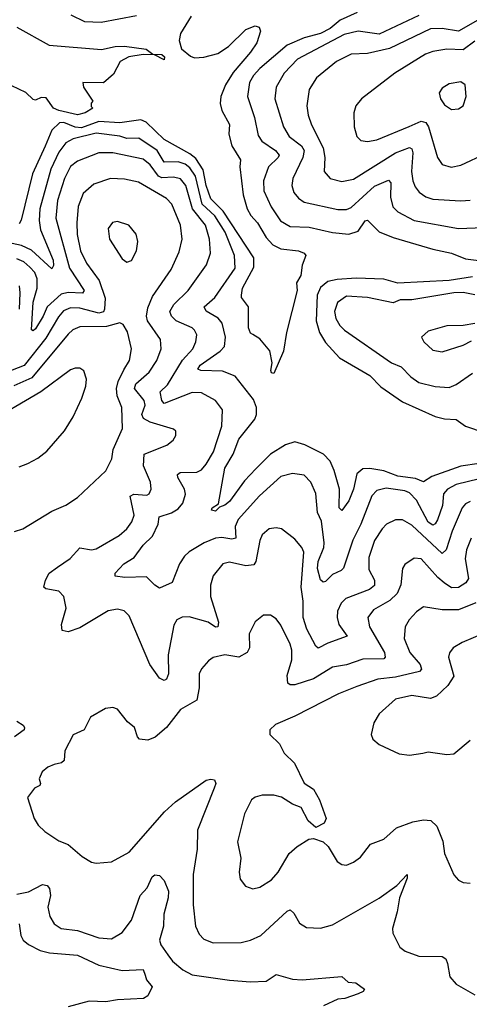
# Model space of a CAD drawing. Extents: x 1954678 to 2060275, y 904822 to 1016299.
# Tile 377 of 467: x 2018817 to 2020741, y 1003750 to 1007964. Entities that reach past the tile are written whole.
import ezdxf

# ---------------------------------------------------------------- set-up
doc = ezdxf.new("R2010")
doc.units = 0

msp = doc.modelspace()

# ---------------------------------------------------------------- linework, layer by layer
at = {"layer": '0CON20XD'}
for points in [[(2019550.8, 1007979.2), (2019504.7, 1007905), (2019499.3, 1007875), (2019509.4, 1007839.4), (2019547.8, 1007807.8), (2019565, 1007801.6), (2019605, 1007803.5), (2019665, 1007820), (2019710.8, 1007849.2), (2019785, 1007922.8), (2019825, 1007937.5), (2019842.5, 1007932.5), (2019847.1, 1007915), (2019832.1, 1007865), (2019805.4, 1007825), (2019731.1, 1007738.9), (2019698.3, 1007685), (2019678, 1007635), (2019674.6, 1007605), (2019681.6, 1007575), (2019715, 1007516), (2019712.2, 1007475), (2019725.2, 1007425), (2019761.8, 1007365), (2019759.6, 1007335), (2019773, 1007215), (2019790.2, 1007155), (2019805.8, 1007125.8), (2019835.3, 1007095), (2019871.6, 1007031.6), (2019900.7, 1007000.7), (2019935, 1006982.9), (2020010, 1006975), (2020033.8, 1006965), (2020041.2, 1006955), (2020025.9, 1006914.1), (2020020.5, 1006869.5), (2020001.7, 1006838.3), (2020003.8, 1006805), (2019958.8, 1006625), (2019946, 1006545), (2019905, 1006450), (2019895, 1006452.5), (2019892.3, 1006462.3), (2019898, 1006495), (2019887.6, 1006547.6), (2019845, 1006598.8), (2019815, 1006617.5), (2019805, 1006622.5), (2019796.2, 1006645), (2019795.6, 1006735.6), (2019766.8, 1006775), (2019765.6, 1006785.6), (2019771.2, 1006815), (2019819.2, 1006905), (2019818.6, 1006945), (2019687.3, 1007145), (2019635, 1007197.9), (2019615.1, 1007255.1), (2019602.3, 1007322.3), (2019570.5, 1007370.5), (2019545, 1007390.7), (2019435, 1007452.1), (2019358.9, 1007525), (2019335, 1007535.8), (2019245, 1007522.8), (2019155, 1007527.9), (2019082.1, 1007502.1), (2019054.8, 1007504.8), (2019006.3, 1007523.7), (2018986.9, 1007523.1), (2018955, 1007491.1), (2018926.7, 1007423.3), (2018872.1, 1007305), (2018823.5, 1007106.5), (2018815, 1007090.8)], [(2019035.2, 1007985.2), (2019095, 1007957.2), (2019165, 1007953.9), (2019317.6, 1007982.4)], [(2020261.9, 1007995), (2020188, 1007962), (2020145, 1007926.2), (2020105, 1007904.6), (2020035, 1007887.1), (2019961.6, 1007855), (2019845.3, 1007755), (2019818.1, 1007725), (2019801.1, 1007695), (2019791.8, 1007635), (2019822.1, 1007545), (2019838, 1007468), (2019853.6, 1007445), (2019911.2, 1007405), (2019926.7, 1007385), (2019923.1, 1007375), (2019881.1, 1007335), (2019859.7, 1007275), (2019862, 1007232), (2019892.8, 1007162.8), (2019933, 1007103), (2019975, 1007079.7), (2020056, 1007076), (2020155, 1007053.3), (2020225.8, 1007045.8), (2020265, 1007058.4), (2020295, 1007102.7), (2020305, 1007106.9), (2020355, 1007056.9), (2020415, 1007031.6), (2020585, 1006981.8), (2020665, 1006965.5), (2020725, 1006941.1), (2020828.4, 1006928.4)], [(2020525, 1007981.8), (2020355, 1007902.3), (2020265, 1007915.2), (2020205, 1007901.2), (2020005.4, 1007795), (2019948.2, 1007735), (2019914.3, 1007675.7), (2019909.1, 1007625), (2019945.9, 1007505), (2019970, 1007465), (2020023.6, 1007425), (2020034.1, 1007405), (2020029.2, 1007375), (2019985.8, 1007285), (2019982.2, 1007255), (2019990.4, 1007225), (2020009.9, 1007199.9), (2020035, 1007182.7), (2020178.6, 1007151.4), (2020215, 1007151.9), (2020235, 1007160), (2020335, 1007251.3), (2020395, 1007276.8), (2020405.8, 1007265.8), (2020403.8, 1007205), (2020413.9, 1007163.9), (2020435, 1007141.5), (2020505, 1007104.2), (2020695, 1007070.7), (2020875, 1007078.2)], [(2018805, 1007931.6), (2018942.9, 1007855), (2019166.5, 1007836.5), (2019225, 1007850), (2019265, 1007850.8), (2019358.7, 1007838.7), (2019386.4, 1007816.4), (2019425, 1007815.8), (2019436.8, 1007805), (2019435, 1007792.2), (2019394.1, 1007814.1), (2019345, 1007815.5), (2019284.7, 1007805.3), (2019247.5, 1007785), (2019218.3, 1007731.7), (2019176.1, 1007693.9), (2019087.5, 1007695), (2019090, 1007675), (2019130, 1007615), (2019122.5, 1007607.5), (2019123, 1007593), (2019130, 1007585), (2019097.5, 1007565), (2019065, 1007557.1), (2018985, 1007575.4), (2018961.9, 1007585), (2018930.3, 1007630.3), (2018908.3, 1007631.7), (2018885, 1007620), (2018875, 1007623.3), (2018843.3, 1007653.3), (2018754.1, 1007695)], [(2020777.4, 1007962.6), (2020695, 1007914.8), (2020625, 1007927.1), (2020575, 1007924.8), (2020399.2, 1007840.8), (2020305, 1007818.9), (2020235, 1007816.4), (2020172.2, 1007785), (2020087.5, 1007715), (2020056.4, 1007665), (2020046.2, 1007595), (2020051.1, 1007555), (2020065.8, 1007514.2), (2020115.2, 1007415.2), (2020122.4, 1007375), (2020120, 1007315), (2020145, 1007284.6), (2020195, 1007271.1), (2020245, 1007281.9), (2020425.4, 1007395), (2020485, 1007417.1), (2020495, 1007411.9), (2020500, 1007395), (2020494.3, 1007314.3), (2020498.8, 1007275), (2020508.7, 1007248.7), (2020526.6, 1007226.6), (2020555, 1007206.1), (2020585, 1007196), (2020705, 1007189.1), (2020745, 1007191.6)], [(2020765, 1007872.4), (2020715, 1007835.7), (2020645, 1007837.5), (2020585, 1007828.4), (2020553, 1007817), (2020423.1, 1007735), (2020280, 1007625), (2020255.8, 1007595), (2020247.1, 1007565), (2020248.5, 1007505), (2020259.4, 1007465), (2020277.2, 1007447.2), (2020305, 1007442.9), (2020345, 1007450.3), (2020483.5, 1007506.5), (2020535, 1007529.8), (2020554.4, 1007524.4), (2020566.9, 1007505), (2020604.7, 1007374.7), (2020624.4, 1007345), (2020663, 1007333), (2020705, 1007341.2), (2020815, 1007392.5)], [(2020665, 1007580), (2020695, 1007582.5), (2020715, 1007596.2), (2020727.1, 1007635), (2020723.3, 1007685), (2020705, 1007698), (2020655, 1007690), (2020625, 1007671.2), (2020611.7, 1007651.7), (2020618, 1007625), (2020635, 1007600), (2020665, 1007580)], [(2020783.8, 1006065), (2020705, 1006053.2), (2020581.1, 1006008.9), (2020545, 1005985.5), (2020511, 1006001), (2020435, 1006010.9), (2020375, 1006032.6), (2020315, 1006043.9), (2020285, 1006041.3), (2020259.2, 1006020.8), (2020245.2, 1005955.2), (2020225, 1005904.3), (2020195, 1005863.8), (2020184.6, 1005874.6), (2020185.2, 1005955), (2020163, 1006035), (2020145, 1006074), (2020117.5, 1006105), (2020037.6, 1006145), (2019995, 1006156.9), (2019955, 1006145.2), (2019889.7, 1006105), (2019828.2, 1006041.8), (2019779.3, 1005990.7), (2019715, 1005902.2), (2019695, 1005886), (2019672, 1005878), (2019655, 1005860.8), (2019638, 1005865), (2019640, 1005875), (2019667.5, 1005892.5), (2019695.6, 1006045), (2019730.7, 1006105), (2019755, 1006168.2), (2019823.5, 1006255), (2019830, 1006275), (2019830.5, 1006305), (2019818, 1006338), (2019739, 1006439), (2019685, 1006459.7), (2019592.1, 1006462.1), (2019578.7, 1006468.7), (2019588.8, 1006485), (2019675.4, 1006545), (2019693.1, 1006565), (2019697.5, 1006605), (2019683.9, 1006665), (2019666.7, 1006686.7), (2019615, 1006717.3), (2019607.1, 1006735), (2019652, 1006775), (2019738.6, 1006901.4), (2019736.9, 1006955), (2019696.9, 1007055), (2019652.8, 1007125), (2019598, 1007175), (2019568.7, 1007295), (2019545, 1007330.9), (2019525, 1007346.3), (2019495, 1007356.3), (2019435, 1007354.8), (2019405, 1007404), (2019327.3, 1007457.3), (2019275, 1007456.1), (2019245, 1007466.2), (2019145, 1007478.9), (2019045.6, 1007455), (2019015, 1007437.2), (2018985, 1007397.5), (2018950.3, 1007325), (2018902.8, 1007155), (2018899.8, 1007105), (2018905.7, 1007065), (2018959.6, 1006935), (2018961.9, 1006911.9), (2018955, 1006897.5), (2018867.8, 1006977.8), (2018825, 1006997.9), (2018785, 1007007)], [(2020785, 1005998.6), (2020685, 1005974.4), (2020647.7, 1005955), (2020630.7, 1005935), (2020626.3, 1005885), (2020605, 1005823.3), (2020595, 1005806.2), (2020585, 1005801.2), (2020565, 1005814.2), (2020515, 1005907.5), (2020485, 1005939.1), (2020465, 1005947.2), (2020385, 1005958.9), (2020345, 1005949.6), (2020323.4, 1005926.6), (2020277.6, 1005805), (2020242.8, 1005737.2), (2020202.9, 1005617.1), (2020193.2, 1005606.8), (2020155, 1005589.6), (2020125, 1005559.1), (2020115, 1005556.9), (2020105, 1005566.2), (2020091.9, 1005615), (2020094.5, 1005645), (2020118.2, 1005705), (2020119.8, 1005725), (2020108.5, 1005818.5), (2020092.1, 1005855), (2020085, 1005936.7), (2020062.5, 1005985), (2020034.6, 1006014.6), (2019985, 1006022.5), (2019935, 1006008.8), (2019843.8, 1005926.2), (2019752.4, 1005825), (2019738.9, 1005795), (2019742.5, 1005745), (2019725, 1005740.2), (2019682.4, 1005747.6), (2019655, 1005745.3), (2019606.7, 1005725), (2019542.8, 1005687.2), (2019521.8, 1005668.2), (2019500.4, 1005635), (2019469.2, 1005555), (2019415, 1005531.2), (2019395, 1005543.3), (2019360, 1005580), (2019267.4, 1005577.4), (2019225, 1005582.5), (2019226, 1005595), (2019262.9, 1005635), (2019307.6, 1005662.4), (2019345.2, 1005715), (2019385, 1005753.7), (2019409.4, 1005805), (2019413.2, 1005836.8), (2019467, 1005853), (2019495, 1005870.9), (2019514.7, 1005895), (2019526.5, 1005933.5), (2019522.9, 1005955), (2019493.4, 1006005), (2019492.2, 1006017.8), (2019504.1, 1006025.9), (2019575, 1006027.3), (2019595, 1006038.2), (2019615, 1006061.1), (2019645.7, 1006114.3), (2019681.8, 1006225), (2019685.3, 1006295), (2019655.6, 1006335), (2019595, 1006367.3), (2019555, 1006368.2), (2019435, 1006321.4), (2019425.8, 1006335), (2019418.5, 1006371.5), (2019448.9, 1006401.1), (2019513.2, 1006506.8), (2019557.6, 1006555), (2019571.2, 1006585), (2019574.7, 1006615), (2019565.7, 1006635.7), (2019555, 1006646), (2019486.9, 1006675), (2019466.8, 1006695), (2019458.9, 1006715), (2019477.2, 1006745), (2019538.4, 1006805), (2019616.9, 1006915), (2019633.2, 1006965), (2019629.8, 1007025), (2019612, 1007085), (2019557.1, 1007155), (2019528.3, 1007255), (2019505, 1007282.8), (2019475, 1007290.7), (2019425, 1007287.5), (2019410.8, 1007295), (2019375, 1007342.6), (2019345, 1007366.6), (2019215, 1007394.2), (2019155, 1007394.7), (2019065, 1007359.2), (2019034.1, 1007335.9), (2019008.3, 1007285), (2018979, 1007191), (2018972.3, 1007115), (2019030.7, 1006900.7), (2019092.7, 1006805), (2019086.1, 1006793.9), (2019025, 1006797.3), (2018995, 1006789.3), (2018935.2, 1006735), (2018917.3, 1006695), (2018885, 1006641.2), (2018875, 1006631.8), (2018866.9, 1006636.9), (2018875.1, 1006755), (2018891.5, 1006815), (2018892.2, 1006855), (2018882.2, 1006882.2), (2018861.1, 1006905), (2018835, 1006927.4), (2018805, 1006940.7)], [(2020745, 1005901.8), (2020725, 1005891.5), (2020710, 1005875), (2020667.5, 1005775), (2020641.9, 1005695), (2020625, 1005679.2), (2020495, 1005800.6), (2020455, 1005822.9), (2020425, 1005822.9), (2020386.9, 1005805), (2020367.7, 1005785), (2020334.7, 1005735), (2020311.7, 1005661.7), (2020310.9, 1005610.9), (2020335.4, 1005565), (2020335, 1005541.9), (2020314.5, 1005525), (2020212.5, 1005487.5), (2020193.4, 1005466.6), (2020176.8, 1005433.2), (2020175.2, 1005405), (2020183, 1005375), (2020218, 1005325), (2020135, 1005295.3), (2020095, 1005274.5), (2020085, 1005282.9), (2020045.8, 1005355.8), (2020030, 1005405), (2020030.1, 1005475), (2020022.2, 1005535), (2020032.3, 1005685), (2020025, 1005705.8), (2019995, 1005740.8), (2019936.7, 1005785), (2019915, 1005790), (2019885, 1005784.3), (2019855, 1005759.4), (2019844.6, 1005735), (2019828.2, 1005645), (2019818.7, 1005631.3), (2019785, 1005626.8), (2019715, 1005642.7), (2019685.8, 1005635), (2019645, 1005584.3), (2019633.2, 1005543.2), (2019633.5, 1005495), (2019667.3, 1005385), (2019665.5, 1005365), (2019655, 1005364.7), (2019622.9, 1005385), (2019542.3, 1005407.7), (2019512.6, 1005407.4), (2019489.4, 1005395), (2019477.3, 1005372.7), (2019452.5, 1005245), (2019453.5, 1005165), (2019445, 1005142), (2019435, 1005135.6), (2019415, 1005145.6), (2019374.1, 1005205), (2019285, 1005412), (2019263.8, 1005433.8), (2019235, 1005441.2), (2019195, 1005434.5), (2019075, 1005360.7), (2019025, 1005344.6), (2018999.5, 1005349.5), (2018996.2, 1005375), (2019015.4, 1005445.4), (2019005.6, 1005495), (2018985, 1005517.5), (2018928.6, 1005528.6), (2018920.8, 1005535), (2018927.3, 1005565), (2018943.6, 1005595), (2018978.8, 1005621.2), (2019032.4, 1005657.6), (2019075, 1005703.5), (2019124.5, 1005694.5), (2019145, 1005699.1), (2019243.1, 1005756.9), (2019275.5, 1005785), (2019297.1, 1005815), (2019307, 1005843), (2019289.2, 1005925), (2019305, 1005933.6), (2019361.1, 1005928.9), (2019370.6, 1005935), (2019379.5, 1005955), (2019376.9, 1005985), (2019346.8, 1006055), (2019349.6, 1006105), (2019446.6, 1006143.4), (2019474, 1006165), (2019485.8, 1006185), (2019485, 1006202.5), (2019475, 1006212), (2019375, 1006242), (2019347.2, 1006257.2), (2019340, 1006275), (2019353.5, 1006315), (2019350, 1006335), (2019308.3, 1006385), (2019314.3, 1006405), (2019371.7, 1006455), (2019403.5, 1006505), (2019422, 1006555), (2019420, 1006595), (2019363.4, 1006675), (2019359.6, 1006695), (2019365, 1006730.8), (2019385, 1006779.1), (2019464.6, 1006895), (2019499.6, 1006970.4), (2019511.8, 1007025), (2019504.6, 1007085), (2019467.8, 1007175), (2019445, 1007199.2), (2019325, 1007268.4), (2019265, 1007281.4), (2019205, 1007284), (2019135, 1007260.8), (2019089.2, 1007220.8), (2019066.8, 1007165), (2019061.4, 1007095), (2019062.4, 1007045), (2019077.3, 1006975), (2019102.3, 1006922.3), (2019157.4, 1006847.4), (2019182.5, 1006772.5), (2019180.3, 1006725), (2019175, 1006713.8), (2019155, 1006707.7), (2019075, 1006730), (2019035, 1006731.6), (2019005, 1006718.2), (2018983, 1006693), (2018929.4, 1006600.6), (2018836.4, 1006483.6), (2018725, 1006440.7)], [(2019275, 1006926.2), (2019295, 1006933.8), (2019317.5, 1006975), (2019322.5, 1007015), (2019315.8, 1007045.8), (2019284.2, 1007084.2), (2019235, 1007100.8), (2019214.4, 1007095.6), (2019195, 1007070), (2019200.8, 1007025), (2019255, 1006941.2), (2019275, 1006926.2)], [(2020755, 1006863.8), (2020655, 1006848), (2020435, 1006837.1), (2020375, 1006853.8), (2020257.6, 1006857.6), (2020175, 1006852.6), (2020135, 1006843.1), (2020105, 1006817.8), (2020090.7, 1006785), (2020085.6, 1006675.6), (2020099.6, 1006625), (2020125, 1006583.2), (2020185, 1006517.1), (2020315, 1006441.2), (2020362.4, 1006392.4), (2020455, 1006328.5), (2020595, 1006265.5), (2020635, 1006255.4), (2020685, 1006253.5), (2020725, 1006224.1), (2020805, 1006197.6)], [(2018816.4, 1006725), (2018818.8, 1006795), (2018815.6, 1006825.6)], [(2020765, 1006787), (2020715, 1006797), (2020675, 1006795.2), (2020495, 1006765.7), (2020445, 1006765.7), (2020415, 1006752.6), (2020305, 1006774.7), (2020215, 1006780.8), (2020176.9, 1006753.1), (2020164.2, 1006715), (2020170, 1006685), (2020186.8, 1006655), (2020206.5, 1006635), (2020408.2, 1006495), (2020448.8, 1006478.8), (2020490.4, 1006435), (2020525, 1006411.9), (2020595, 1006393.7), (2020655, 1006390.6), (2020685, 1006402.4), (2020755, 1006450.8)], [(2018795, 1005774), (2018830, 1005785), (2018955, 1005860.8), (2019015, 1005885.7), (2019065, 1005919.2), (2019185, 1006033.8), (2019212, 1006085), (2019217.1, 1006125), (2019256.7, 1006215), (2019253.9, 1006305), (2019234.8, 1006354.8), (2019231.3, 1006385), (2019238, 1006415), (2019262.9, 1006465), (2019287.1, 1006505), (2019295.3, 1006555), (2019278, 1006628), (2019259.8, 1006659.8), (2019245, 1006667.1), (2019189.2, 1006650.8), (2019075, 1006650), (2019045, 1006636.5), (2019025, 1006617.8), (2018868.9, 1006431.1), (2018792.5, 1006397.5)], [(2020765, 1006664.4), (2020715, 1006655.7), (2020645, 1006654.2), (2020565, 1006631.2), (2020536.7, 1006605), (2020546.7, 1006585), (2020585, 1006549.2), (2020625, 1006542.5), (2020715, 1006570.8), (2020750.9, 1006589.1)], [(2018815, 1006051.1), (2018851.2, 1006065), (2018895, 1006087.8), (2018933.1, 1006116.9), (2019008.8, 1006205), (2019045.3, 1006264.7), (2019083.1, 1006345), (2019100, 1006395), (2019102.5, 1006425), (2019091.2, 1006461.2), (2019075, 1006472), (2019055, 1006472.9), (2019034, 1006465), (2018908.1, 1006371.9), (2018667.8, 1006232.2)], [(2020748.8, 1005745), (2020729.5, 1005695), (2020722.7, 1005657.3), (2020737.8, 1005572.2), (2020726.5, 1005553.5), (2020695, 1005534.2), (2020665, 1005532.2), (2020633.8, 1005553.8), (2020606.3, 1005576.3), (2020535, 1005655.9), (2020505, 1005659.6), (2020465, 1005632.9), (2020454.5, 1005615), (2020448.6, 1005545), (2020432.1, 1005507.9), (2020401.7, 1005478.3), (2020331.7, 1005438.3), (2020307.5, 1005405), (2020313.3, 1005365), (2020378.8, 1005255), (2020381.2, 1005235), (2020375, 1005228.2), (2020285, 1005227.5), (2020215, 1005202.9), (2020155, 1005193.6), (2020075, 1005142.8), (2019995, 1005117.8), (2019975, 1005117.8), (2019964.8, 1005124.8), (2019962.1, 1005157.9), (2019981.3, 1005225), (2019981.5, 1005265), (2019975, 1005291.2), (2019935, 1005373.3), (2019915, 1005400), (2019890, 1005415), (2019860, 1005415), (2019825, 1005387.5), (2019799.2, 1005335), (2019800.9, 1005275), (2019790, 1005255), (2019755, 1005236.3), (2019695, 1005245.4), (2019645, 1005234.2), (2019625, 1005220), (2019594.5, 1005185.5), (2019585.6, 1005165), (2019584.7, 1005105), (2019575, 1005052.2), (2019505, 1005011.1), (2019444.6, 1004935), (2019396.9, 1004893.1), (2019365, 1004880), (2019330, 1004885), (2019321.1, 1004895), (2019308, 1004935), (2019278.8, 1004958.8), (2019235, 1005012.5), (2019215, 1005020), (2019183.6, 1005016.4), (2019120.7, 1004979.3), (2019092.5, 1004925), (2019046.1, 1004903.9), (2019010, 1004835), (2019007.3, 1004792.7), (2018996.4, 1004783.6), (2018964.4, 1004775.6), (2018937.5, 1004765), (2018913.8, 1004745), (2018900, 1004715), (2018906.7, 1004695), (2018903.6, 1004686.4), (2018880, 1004675), (2018850, 1004635), (2018878.8, 1004545), (2018896.1, 1004516.1), (2018925, 1004490), (2018985, 1004450), (2019025, 1004434), (2019085, 1004382), (2019125, 1004358.8), (2019144.2, 1004354.2), (2019210.5, 1004359.5), (2019285, 1004400.8), (2019436.5, 1004573.5), (2019483.5, 1004616.5), (2019615, 1004709.4), (2019635, 1004714), (2019650, 1004710), (2019655.8, 1004695), (2019649.2, 1004675), (2019578.2, 1004495), (2019575.8, 1004414.2), (2019559.6, 1004305), (2019560, 1004175), (2019568.9, 1004085), (2019585, 1004050), (2019605, 1004029.2), (2019645, 1004013.5), (2019765, 1004014.6), (2019805, 1004023.8), (2019849.4, 1004045), (2019961.9, 1004148.1), (2019975, 1004154.2), (2019990.4, 1004140.4), (2020015, 1004097.5), (2020045, 1004078.6), (2020105, 1004075.5), (2020155, 1004090.5), (2020355, 1004204.5), (2020431.2, 1004258.8), (2020475, 1004305.7), (2020475, 1004290), (2020442, 1004205), (2020432.9, 1004145), (2020412.1, 1004075), (2020413.8, 1004053.8), (2020444.2, 1003995), (2020467.2, 1003977.2), (2020525.5, 1003955.5), (2020625, 1003954), (2020640, 1003945), (2020647.1, 1003925)], [(2020768.9, 1005468.9), (2020695, 1005438.6), (2020625, 1005437.9), (2020545, 1005450.6), (2020515, 1005430), (2020484.2, 1005395.7), (2020466.9, 1005365), (2020462.6, 1005315), (2020486.9, 1005255), (2020530.5, 1005205), (2020535.9, 1005185), (2020528.5, 1005175), (2020425, 1005150.8), (2020349.1, 1005140.9), (2020259.6, 1005110.4), (2020181.5, 1005078.5), (2019995, 1004983.3), (2019912.3, 1004947.7), (2019887.5, 1004925), (2019887.5, 1004905), (2019928.8, 1004865), (2019948.8, 1004825), (2019992.6, 1004782.6), (2020035, 1004696.7), (2020075, 1004670), (2020100, 1004625), (2020128.8, 1004545), (2020120, 1004525), (2020085, 1004506.7), (2020051.2, 1004535), (2020022, 1004592), (2019985, 1004606), (2019937, 1004637), (2019905, 1004645.4), (2019855, 1004645.5), (2019825, 1004636.9), (2019809.2, 1004625), (2019778.9, 1004565), (2019748.6, 1004445), (2019762.9, 1004375), (2019755.7, 1004315), (2019760, 1004285), (2019783.8, 1004255), (2019815, 1004244.3)], [(2020805, 1005338.2), (2020711.2, 1005298.8), (2020671.4, 1005275), (2020656.4, 1005253.6), (2020652.5, 1005235), (2020674.4, 1005155), (2020649.4, 1005115), (2020601.4, 1005068.6), (2020575, 1005058.9), (2020495, 1005071.1), (2020425, 1005056.2), (2020355, 1004992.5), (2020333.1, 1004955), (2020321.2, 1004905), (2020328.8, 1004885), (2020355, 1004861.2), (2020441.3, 1004821.3), (2020485, 1004816.7)], [(2018805, 1004961.7), (2018831.8, 1004945), (2018837.9, 1004935), (2018835.6, 1004925), (2018795.4, 1004895)], [(2020485, 1004816.7), (2020542.5, 1004825), (2020565, 1004830), (2020645, 1004818.6), (2020675, 1004822), (2020745, 1004880.8)], [(2019815, 1004244.3), (2019845, 1004251.9), (2019895, 1004282.2), (2019923.6, 1004315), (2019970, 1004395), (2020005, 1004425.7), (2020055, 1004456), (2020075, 1004460), (2020115, 1004445.8), (2020137.1, 1004425), (2020175, 1004361.2), (2020195, 1004348), (2020215, 1004346), (2020245, 1004358), (2020275, 1004380), (2020318, 1004435), (2020375, 1004456.9), (2020430, 1004505), (2020499.3, 1004530.7), (2020545, 1004539.5), (2020577, 1004537), (2020602.8, 1004512.8), (2020627.9, 1004447.9), (2020634.4, 1004395), (2020674.2, 1004304.2), (2020695, 1004281.2), (2020715, 1004271.2), (2020745, 1004268.8)], [(2018805, 1004221.8), (2018855, 1004231.1), (2018915, 1004263.2), (2018935, 1004258.7), (2018944.7, 1004245), (2018948.7, 1004215), (2018937.3, 1004165), (2018945.6, 1004125), (2018964.2, 1004095), (2018994.6, 1004074.6), (2019065, 1004065.3), (2019155, 1004034.1), (2019209.8, 1004030.2), (2019255, 1004057.8), (2019295, 1004109.4), (2019333.1, 1004215), (2019362.1, 1004247.9), (2019383.3, 1004295), (2019395, 1004304), (2019415, 1004301.2), (2019435, 1004280), (2019453.8, 1004233.8), (2019452.8, 1004205), (2019433.4, 1004135), (2019432.7, 1004085), (2019414.8, 1004025), (2019421.2, 1004005), (2019451.4, 1003961.4), (2019471.4, 1003935), (2019515, 1003896.8), (2019555, 1003875.3), (2019715, 1003852.7), (2019805, 1003846.7), (2019871.2, 1003848.8), (2019915, 1003877.5), (2019985, 1003857.8), (2020025.6, 1003854.4), (2020195, 1003868.8), (2020222.5, 1003845), (2020255, 1003841.4), (2020292, 1003815), (2020286.2, 1003805), (2020265.3, 1003794.7), (2020208.8, 1003775), (2020178.2, 1003771.8), (2020117, 1003743)], [(2018814.7, 1004094.7), (2018821.6, 1004045), (2018831.5, 1004025), (2018855.2, 1004005.2), (2018905, 1003980.8), (2018945, 1003970.7), (2019065, 1003960), (2019155, 1003916.9), (2019255, 1003894.3), (2019345, 1003898.6), (2019354.4, 1003875), (2019360, 1003855), (2019383.9, 1003825), (2019365, 1003785.5), (2019346.2, 1003775), (2019235, 1003768.9), (2019185, 1003760), (2019115, 1003762.6), (2019025, 1003739.2)], [(2020647.1, 1003925), (2020658, 1003868), (2020685.4, 1003835.4), (2020765, 1003791.1)]]:
    msp.add_lwpolyline(points, dxfattribs=at)

doc.saveas('drawing.dxf')
